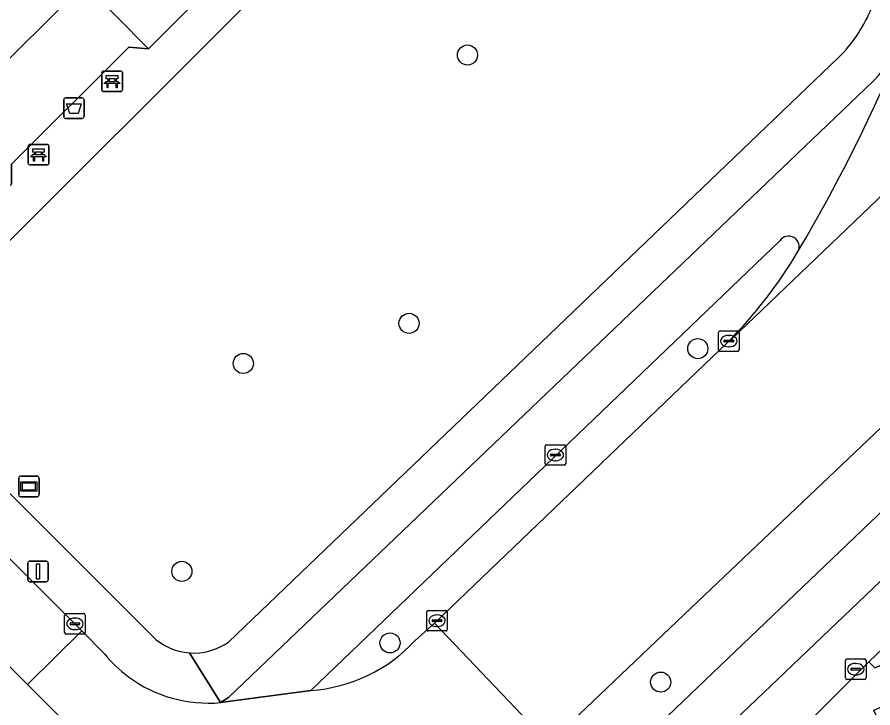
# Model space of a CAD drawing. Extents: x 159960 to 160866, y 382700 to 383354.
# Drawn here: x 160179.9 to 160221.54, y 382997.98 to 383031.6 of the extents above; entities that cross this region are included whole.
import ezdxf

# ---------------------------------------------------------------- set-up
doc = ezdxf.new("R2010")
doc.units = 0
for name, color, linetype in [('IMGEO_Afvalbak', 7, 'Continuous'), ('IMGEO_Bank', 7, 'Continuous'), ('IMGEO_Berm_groen', 7, 'Continuous'), ('IMGEO_Berm_open', 7, 'Continuous'), ('IMGEO_Boom', 7, 'Continuous'), ('IMGEO_Fietspad_open', 7, 'Continuous'), ('IMGEO_Groenvoorziening', 7, 'Continuous'), ('IMGEO_Kolk', 7, 'Continuous'), ('IMGEO_Lichtmast', 7, 'Continuous'), ('IMGEO_Rijbaan_lokaal_gesloten', 7, 'Continuous'), ('IMGEO_Rijbaan_lokaal_open', 7, 'Continuous'), ('IMGEO_Voetpad_halfverhard', 7, 'Continuous'), ('IMGEO_Voetpad_open', 7, 'Continuous'), ('IMGEO_Wegwijzer', 7, 'Continuous')]:
    doc.layers.add(name, color=color, linetype=linetype)

msp = doc.modelspace()

# ---------------------------------------------------------------- linework, layer by layer
at = {"layer": 'IMGEO_Afvalbak'}
for p, q in [((160182.269, 383027.665), (160183.059, 383027.665)), ((160183.059, 383027.665), (160182.269, 383027.665)), ((160182.169, 383026.765), (160182.169, 383027.565)), ((160182.169, 383027.565), (160182.169, 383026.765)), ((160183.159, 383027.565), (160183.159, 383026.765)), ((160183.159, 383026.765), (160183.159, 383027.565)), ((160183.059, 383026.665), (160182.269, 383026.665)), ((160182.269, 383026.665), (160183.059, 383026.665))]:
    msp.add_line(p, q, dxfattribs=at)
msp.add_lwpolyline([(160182.312, 383027.379), (160183.016, 383027.379), (160182.867, 383026.909), (160182.461, 383026.909), (160182.312, 383027.379)], dxfattribs=at)
for centre, start, end in [((160182.269, 383027.565), 90, 180), ((160182.269, 383027.565), 90, 180), ((160183.059, 383027.565), 0, 90), ((160183.059, 383027.565), 360, 90), ((160182.269, 383026.765), 180, 270), ((160182.269, 383026.765), 180, 270), ((160183.059, 383026.765), 270, 0), ((160183.059, 383026.765), 270, 0)]:
    msp.add_arc(centre, 0.1, start, end, dxfattribs=at)
at = {"layer": 'IMGEO_Bank'}
for p, q in [((160184.023, 383028.045), (160184.023, 383028.886)), ((160184.023, 383028.886), (160184.023, 383028.045)), ((160184.098, 383028.97), (160184.939, 383028.97)), ((160184.939, 383028.97), (160184.098, 383028.97)), ((160185.023, 383028.895), (160185.023, 383028.054)), ((160185.023, 383028.054), (160185.023, 383028.895)), ((160184.332, 383028.476), (160184.332, 383028.582)), ((160184.376, 383028.582), (160184.376, 383028.476)), ((160184.664, 383028.588), (160184.382, 383028.588)), ((160184.382, 383028.47), (160184.664, 383028.47)), ((160184.67, 383028.476), (160184.67, 383028.582)), ((160184.714, 383028.582), (160184.714, 383028.476)), ((160184.72, 383028.368), (160184.327, 383028.368)), ((160184.948, 383027.97), (160184.107, 383027.97)), ((160184.107, 383027.97), (160184.948, 383027.97)), ((160180.446, 383024.48), (160180.446, 383025.321)), ((160180.446, 383025.321), (160180.446, 383024.48)), ((160180.521, 383025.405), (160181.362, 383025.405)), ((160181.362, 383025.405), (160180.521, 383025.405)), ((160181.446, 383025.33), (160181.446, 383024.489)), ((160181.446, 383024.489), (160181.446, 383025.33)), ((160181.143, 383024.803), (160180.75, 383024.803)), ((160180.755, 383024.911), (160180.755, 383025.017)), ((160180.799, 383025.017), (160180.799, 383024.911)), ((160181.087, 383025.023), (160180.805, 383025.023)), ((160180.805, 383024.905), (160181.087, 383024.905)), ((160181.093, 383024.911), (160181.093, 383025.017)), ((160181.137, 383025.017), (160181.137, 383024.911)), ((160181.371, 383024.405), (160180.53, 383024.405)), ((160180.53, 383024.405), (160181.371, 383024.405))]:
    msp.add_line(p, q, dxfattribs=at)
for points in [[(160184.27, 383028.368), (160184.128, 383028.368), (160184.24, 383028.47), (160184.326, 383028.47)], [(160184.326, 383028.588), (160184.24, 383028.588), (160184.24, 383028.749), (160184.803, 383028.749), (160184.803, 383028.588), (160184.72, 383028.588)], [(160184.72, 383028.47), (160184.803, 383028.47), (160184.915, 383028.368), (160184.776, 383028.368)], [(160184.32, 383028.361), (160184.32, 383028.154), (160184.277, 383028.154), (160184.277, 383028.361)], [(160184.77, 383028.361), (160184.77, 383028.154), (160184.726, 383028.154), (160184.726, 383028.361)], [(160180.749, 383025.023), (160180.663, 383025.023), (160180.663, 383025.184), (160181.226, 383025.184), (160181.226, 383025.023), (160181.143, 383025.023)], [(160180.693, 383024.803), (160180.551, 383024.803), (160180.663, 383024.905), (160180.749, 383024.905)], [(160180.743, 383024.796), (160180.743, 383024.589), (160180.7, 383024.589), (160180.7, 383024.796)], [(160181.143, 383024.905), (160181.226, 383024.905), (160181.338, 383024.803), (160181.199, 383024.803)], [(160181.193, 383024.796), (160181.193, 383024.589), (160181.149, 383024.589), (160181.149, 383024.796)]]:
    msp.add_lwpolyline(points, dxfattribs=at)
for centre, radius, start, end in [((160184.101, 383028.892), 0.0779, 92.4484, 184.2845), ((160184.101, 383028.892), 0.0779, 92.4484, 184.2845), ((160184.945, 383028.892), 0.0779, 2.4484, 94.2845), ((160184.945, 383028.892), 0.0779, 2.4484, 94.2845), ((160184.325, 383028.581), 0.00671, 2.8957, 87.1043), ((160184.325, 383028.477), 0.00671, 272.8957, 357.1043), ((160184.382, 383028.581), 0.00671, 92.8957, 177.1043), ((160184.382, 383028.477), 0.00671, 182.8957, 267.1043), ((160184.664, 383028.581), 0.00671, 2.8957, 87.1043), ((160184.664, 383028.477), 0.00671, 272.8957, 357.1043), ((160184.721, 383028.581), 0.00671, 92.8957, 177.1043), ((160184.721, 383028.477), 0.00671, 182.8957, 267.1043), ((160184.101, 383028.048), 0.0779, 182.4484, 274.2845), ((160184.101, 383028.048), 0.0779, 182.4484, 274.2845), ((160184.27, 383028.361), 0.00671, 2.8957, 87.1043), ((160184.327, 383028.361), 0.00671, 92.8957, 177.1043), ((160184.719, 383028.361), 0.00671, 2.8957, 87.1043), ((160184.776, 383028.361), 0.00671, 92.8957, 177.1043), ((160184.945, 383028.048), 0.0779, 272.4484, 4.2845), ((160184.945, 383028.048), 0.0779, 272.4484, 4.2845), ((160180.524, 383025.327), 0.0779, 92.4484, 184.2845), ((160180.524, 383025.327), 0.0779, 92.4484, 184.2845), ((160181.368, 383025.327), 0.0779, 2.4484, 94.2845), ((160181.368, 383025.327), 0.0779, 2.4484, 94.2845), ((160180.693, 383024.796), 0.00671, 2.8957, 87.1043), ((160180.75, 383024.796), 0.00671, 92.8957, 177.1043), ((160180.748, 383025.016), 0.00671, 2.8957, 87.1043), ((160180.748, 383024.912), 0.00671, 272.8957, 357.1043), ((160180.805, 383025.016), 0.00671, 92.8957, 177.1043), ((160180.805, 383024.912), 0.00671, 182.8957, 267.1043), ((160181.087, 383025.016), 0.00671, 2.8957, 87.1043), ((160181.087, 383024.912), 0.00671, 272.8957, 357.1043), ((160181.144, 383025.016), 0.00671, 92.8957, 177.1043), ((160181.144, 383024.912), 0.00671, 182.8957, 267.1043), ((160181.142, 383024.796), 0.00671, 2.8957, 87.1043), ((160181.199, 383024.796), 0.00671, 92.8957, 177.1043), ((160180.524, 383024.483), 0.0779, 182.4484, 274.2845), ((160180.524, 383024.483), 0.0779, 182.4484, 274.2845), ((160181.368, 383024.483), 0.0779, 272.4484, 4.2845), ((160181.368, 383024.483), 0.0779, 272.4484, 4.2845)]:
    msp.add_arc(centre, radius, start, end, dxfattribs=at)
at = {"layer": 'IMGEO_Berm_groen'}
msp.add_lwpolyline([(160241.075, 383030.001), (160234.099, 383023.201), (160228.63, 383017.988), (160213.006, 383003.15), (160205.896, 382996.376), (160207.97, 382994.198), (160210.466, 382996.565), (160244.662, 383029.223)], dxfattribs=at)
at = {"layer": 'IMGEO_Berm_open'}
for points in [[(160217.008, 383020.713), (160194.199, 382998.835)], [(160199.25, 383001.244), (160200.211, 383002.11), (160214.488, 383015.79)]]:
    msp.add_lwpolyline(points, dxfattribs=at)
for centre, radius, start, end in [((160217.434, 383020.427), 0.513, 331.6788, 146.1828), ((160198.416, 383031.73), 22.636, 315.2366, 329.3319), ((160193.686, 383006.411), 7.594, 273.8765, 317.1197)]:
    msp.add_arc(centre, radius, start, end, dxfattribs=at)
at = {"layer": 'IMGEO_Boom'}
for centre in [(160201.812, 383029.751), (160198.969, 383016.695), (160213.017, 383015.464), (160190.907, 383014.744), (160187.919, 383004.626), (160198.045, 383001.144), (160211.213, 382999.237)]:
    msp.add_circle(centre, 0.489, dxfattribs=at)
at = {"layer": 'IMGEO_Fietspad_open'}
for points in [[(160354.266, 383138.215), (160344.403, 383127.954), (160330.202, 383113.614), (160265.151, 383048.791), (160244.662, 383029.223), (160210.466, 382996.565), (160207.97, 382994.198), (160203.849, 382990.29), (160202.18, 382988.665), (160201.881, 382988.378)], [(160203.096, 382986.199), (160266.621, 383046.833), (160320.923, 383101.092)], [(160221.535, 383028.463), (160190.191, 382998.491), (160189.799, 382998.24), (160194.199, 382998.835), (160217.008, 383020.713)]]:
    msp.add_lwpolyline(points, dxfattribs=at)
for centre, radius, start, end in [((160146.203, 383062.467), 83.225, 329.46509, 337.86712), ((160214.642, 383034.952), 9.467, 316.7295, 336.0702), ((160217.434, 383020.427), 0.513, 331.6788, 146.1828)]:
    msp.add_arc(centre, radius, start, end, dxfattribs=at)
at = {"layer": 'IMGEO_Groenvoorziening'}
for points in [[(160315.353, 383049.161), (160300.321, 383064.084), (160296.246, 383068.169), (160293.902, 383070.519), (160267.761, 383044.535), (160221.343, 383000.23), (160221.557, 383000), (160221.626, 382999.926), (160221.796, 383000), (160291.641, 383030.493)], [(160171.194, 383021.339), (160183.175, 383033.223), (160191.105, 383041.088), (160188.747, 383043.516), (160176.534, 383031.267), (160168.926, 383023.636)], [(160172.109, 383015.835), (160174.366, 383018.127), (160179.628, 383023.471), (160179.638, 383024.448), (160185.338, 383030.129), (160186.3, 383030.051), (160183.175, 383033.223), (160171.194, 383021.339), (160168.926, 383023.636), (160166.62, 383021.323)]]:
    msp.add_lwpolyline(points, close=True, dxfattribs=at)
for points in [[(160203.201, 383036.786), (160198.925, 383041.069), (160195.025, 383044.976), (160191.105, 383041.088), (160183.175, 383033.223), (160186.3, 383030.051), (160193.234, 383036.994)], [(160193.89, 383035.068), (160175.638, 383016.839), (160173.37, 383014.574), (160186.482, 383001.467)], [(160190.184, 383001.184), (160219.867, 383029.623)]]:
    msp.add_lwpolyline(points, dxfattribs=at)
for centre, radius, start, end in [((160214.549, 383034.915), 7.502, 315.1433, 337.8), ((160188.503, 383003.567), 2.914, 226.1014, 265.6551), ((160188.505, 383003.57), 2.917, 265.6158, 305.1339)]:
    msp.add_arc(centre, radius, start, end, dxfattribs=at)
at = {"layer": 'IMGEO_Kolk'}
for p, q in [((160214.026, 383015.405), (160214.026, 383016.257)), ((160214.101, 383016.331), (160214.953, 383016.331)), ((160214.514, 383016.111), (160214.539, 383016.111)), ((160215.027, 383016.257), (160215.027, 383015.405)), ((160214.285, 383015.825), (160214.285, 383015.837)), ((160214.723, 383015.788), (160214.325, 383015.788)), ((160214.328, 383015.874), (160214.726, 383015.874)), ((160214.537, 383015.551), (160214.512, 383015.551)), ((160214.769, 383015.837), (160214.769, 383015.825)), ((160214.953, 383015.331), (160214.101, 383015.331)), ((160205.59, 383009.864), (160205.59, 383010.716)), ((160205.665, 383010.79), (160206.517, 383010.79)), ((160206.078, 383010.57), (160206.103, 383010.57)), ((160206.591, 383010.716), (160206.591, 383009.864)), ((160205.849, 383010.284), (160205.849, 383010.296)), ((160206.287, 383010.247), (160205.889, 383010.247)), ((160205.892, 383010.333), (160206.29, 383010.333)), ((160206.333, 383010.296), (160206.333, 383010.284)), ((160206.517, 383009.79), (160205.665, 383009.79)), ((160206.101, 383010.01), (160206.076, 383010.01)), ((160199.83, 383001.799), (160199.83, 383002.651)), ((160199.905, 383002.725), (160200.757, 383002.725)), ((160200.831, 383002.651), (160200.831, 383001.799)), ((160182.215, 383001.649), (160182.215, 383002.501)), ((160182.29, 383002.575), (160183.142, 383002.575)), ((160182.703, 383002.355), (160182.728, 383002.355)), ((160183.216, 383002.501), (160183.216, 383001.649)), ((160200.089, 383002.219), (160200.089, 383002.231)), ((160200.132, 383002.268), (160200.53, 383002.268)), ((160200.318, 383002.505), (160200.343, 383002.505)), ((160200.573, 383002.231), (160200.573, 383002.219)), ((160182.474, 383002.069), (160182.474, 383002.081)), ((160182.912, 383002.032), (160182.514, 383002.032)), ((160182.517, 383002.118), (160182.915, 383002.118)), ((160182.726, 383001.795), (160182.701, 383001.795)), ((160182.958, 383002.081), (160182.958, 383002.069)), ((160200.527, 383002.182), (160200.129, 383002.182)), ((160200.341, 383001.945), (160200.316, 383001.945)), ((160183.142, 383001.575), (160182.29, 383001.575)), ((160200.757, 383001.725), (160199.905, 383001.725)), ((160220.201, 382999.439), (160220.201, 383000.291)), ((160220.276, 383000.365), (160221.128, 383000.365)), ((160220.689, 383000.145), (160220.714, 383000.145)), ((160221.202, 383000.291), (160221.202, 382999.439)), ((160220.46, 382999.859), (160220.46, 382999.871)), ((160220.898, 382999.822), (160220.5, 382999.822)), ((160220.503, 382999.908), (160220.901, 382999.908)), ((160220.944, 382999.871), (160220.944, 382999.859)), ((160221.128, 382999.365), (160220.276, 382999.365)), ((160220.712, 382999.585), (160220.687, 382999.585))]:
    msp.add_line(p, q, dxfattribs=at)
for points in [[(160214.026, 383015.405), (160214.026, 383016.257)], [(160214.101, 383016.331), (160214.953, 383016.331)], [(160215.027, 383016.257), (160215.027, 383015.405)], [(160214.953, 383015.331), (160214.101, 383015.331)], [(160205.59, 383009.864), (160205.59, 383010.716)], [(160205.665, 383010.79), (160206.517, 383010.79)], [(160206.591, 383010.716), (160206.591, 383009.864)], [(160206.517, 383009.79), (160205.665, 383009.79)], [(160199.83, 383001.799), (160199.83, 383002.651)], [(160199.905, 383002.725), (160200.757, 383002.725)], [(160200.831, 383002.651), (160200.831, 383001.799)], [(160182.215, 383001.649), (160182.215, 383002.501)], [(160182.29, 383002.575), (160183.142, 383002.575)], [(160183.216, 383002.501), (160183.216, 383001.649)], [(160183.142, 383001.575), (160182.29, 383001.575)], [(160200.757, 383001.725), (160199.905, 383001.725)], [(160220.201, 382999.439), (160220.201, 383000.291)], [(160220.276, 383000.365), (160221.128, 383000.365)], [(160221.202, 383000.291), (160221.202, 382999.439)], [(160221.128, 382999.365), (160220.276, 382999.365)]]:
    msp.add_lwpolyline(points, dxfattribs=at)
for centre, radius, start, end in [((160214.103, 383016.255), 0.0765, 91.552, 178.448), ((160214.103, 383016.255), 0.0765, 91.552, 178.448), ((160214.951, 383016.255), 0.0765, 1.552, 88.448), ((160214.951, 383016.255), 0.0765, 1.552, 88.448), ((160214.325, 383015.834), 0.0403, 85.8775, 175.7526), ((160214.322, 383015.824), 0.0366, 178.938, 274.7102), ((160214.726, 383015.831), 0.043, 264.8664, 352.4533), ((160214.73, 383015.836), 0.0386, 1.7309, 96.639), ((160214.103, 383015.407), 0.0765, 181.552, 268.448), ((160214.103, 383015.407), 0.0765, 181.552, 268.448), ((160214.951, 383015.407), 0.0765, 271.552, 358.448), ((160214.951, 383015.407), 0.0765, 271.552, 358.448), ((160205.667, 383010.714), 0.0765, 91.552, 178.448), ((160205.667, 383010.714), 0.0765, 91.552, 178.448), ((160206.515, 383010.714), 0.0765, 1.552, 88.448), ((160206.515, 383010.714), 0.0765, 1.552, 88.448), ((160205.889, 383010.293), 0.0403, 85.8775, 175.7526), ((160205.886, 383010.283), 0.0366, 178.938, 274.7102), ((160206.29, 383010.29), 0.043, 264.8664, 352.4533), ((160206.294, 383010.295), 0.0386, 1.7309, 96.639), ((160205.667, 383009.866), 0.0765, 181.552, 268.448), ((160205.667, 383009.866), 0.0765, 181.552, 268.448), ((160206.515, 383009.866), 0.0765, 271.552, 358.448), ((160206.515, 383009.866), 0.0765, 271.552, 358.448), ((160199.907, 383002.649), 0.0765, 91.552, 178.448), ((160199.907, 383002.649), 0.0765, 91.552, 178.448), ((160200.755, 383002.649), 0.0765, 1.552, 88.448), ((160200.755, 383002.649), 0.0765, 1.552, 88.448), ((160182.292, 383002.499), 0.0765, 91.552, 178.448), ((160182.292, 383002.499), 0.0765, 91.552, 178.448), ((160183.14, 383002.499), 0.0765, 1.552, 88.448), ((160183.14, 383002.499), 0.0765, 1.552, 88.448), ((160200.129, 383002.228), 0.0403, 85.8775, 175.7526), ((160200.126, 383002.218), 0.0366, 178.938, 274.7102), ((160200.53, 383002.225), 0.043, 264.8664, 352.4533), ((160200.534, 383002.23), 0.0386, 1.7309, 96.639), ((160182.514, 383002.078), 0.0403, 85.8775, 175.7526), ((160182.511, 383002.068), 0.0366, 178.938, 274.7102), ((160182.915, 383002.075), 0.043, 264.8664, 352.4533), ((160182.919, 383002.08), 0.0386, 1.7309, 96.639), ((160199.907, 383001.801), 0.0765, 181.552, 268.448), ((160199.907, 383001.801), 0.0765, 181.552, 268.448), ((160200.755, 383001.801), 0.0765, 271.552, 358.448), ((160200.755, 383001.801), 0.0765, 271.552, 358.448), ((160182.292, 383001.651), 0.0765, 181.552, 268.448), ((160182.292, 383001.651), 0.0765, 181.552, 268.448), ((160183.14, 383001.651), 0.0765, 271.552, 358.448), ((160183.14, 383001.651), 0.0765, 271.552, 358.448), ((160220.278, 383000.289), 0.0765, 91.552, 178.448), ((160220.278, 383000.289), 0.0765, 91.552, 178.448), ((160221.126, 383000.289), 0.0765, 1.552, 88.448), ((160221.126, 383000.289), 0.0765, 1.552, 88.448), ((160220.5, 382999.868), 0.0403, 85.8775, 175.7526), ((160220.497, 382999.858), 0.0366, 178.938, 274.7102), ((160220.901, 382999.865), 0.043, 264.8664, 352.4533), ((160220.905, 382999.87), 0.0386, 1.7309, 96.639), ((160220.278, 382999.441), 0.0765, 181.552, 268.448), ((160220.278, 382999.441), 0.0765, 181.552, 268.448), ((160221.126, 382999.441), 0.0765, 271.552, 358.448), ((160221.126, 382999.441), 0.0765, 271.552, 358.448)]:
    msp.add_arc(centre, radius, start, end, dxfattribs=at)
for centre, major_axis, ratio, start_param, end_param in [((160214.513, 383015.831), (-0.387, 0.002), 0.722429, 4.712389, 7.853982), ((160214.538, 383015.831), (-0.39, 0.002), 0.717154, 1.570796, 4.712389), ((160206.077, 383010.29), (-0.387, 0.002), 0.722429, 4.712389, 7.853982), ((160206.102, 383010.29), (-0.39, 0.002), 0.717154, 1.570796, 4.712389), ((160182.702, 383002.075), (-0.387, 0.002), 0.722429, 4.712389, 7.853982), ((160182.727, 383002.075), (-0.39, 0.002), 0.717154, 1.570796, 4.712389), ((160200.317, 383002.225), (-0.387, 0.002), 0.722429, 4.712389, 7.853982), ((160200.342, 383002.225), (-0.39, 0.002), 0.717154, 1.570796, 4.712389), ((160220.688, 382999.865), (-0.387, 0.002), 0.722429, 4.712389, 7.853982), ((160220.713, 382999.865), (-0.39, 0.002), 0.717154, 1.570796, 4.712389)]:
    msp.add_ellipse(centre, major_axis=major_axis, ratio=ratio, start_param=start_param, end_param=end_param, dxfattribs=at)
at = {"layer": 'IMGEO_Lichtmast'}
for p, q in [((160180.524, 383005.123), (160181.314, 383005.123)), ((160181.314, 383005.123), (160180.524, 383005.123)), ((160180.424, 383004.223), (160180.424, 383005.023)), ((160180.424, 383005.023), (160180.424, 383004.223)), ((160181.414, 383005.023), (160181.414, 383004.223)), ((160181.414, 383004.223), (160181.414, 383005.023)), ((160181.314, 383004.123), (160180.524, 383004.123)), ((160180.524, 383004.123), (160181.314, 383004.123))]:
    msp.add_line(p, q, dxfattribs=at)
msp.add_lwpolyline([(160180.844, 383004.998), (160180.994, 383004.998), (160180.994, 383004.248), (160180.844, 383004.248), (160180.844, 383004.998)], dxfattribs=at)
for centre, start, end in [((160180.524, 383005.023), 90, 180), ((160180.524, 383005.023), 90, 180), ((160181.314, 383005.023), 0, 90), ((160181.314, 383005.023), 360, 90), ((160180.524, 383004.223), 180, 270), ((160180.524, 383004.223), 180, 270), ((160181.314, 383004.223), 270, 0), ((160181.314, 383004.223), 270, 0)]:
    msp.add_arc(centre, 0.1, start, end, dxfattribs=at)
at = {"layer": 'IMGEO_Rijbaan_lokaal_gesloten'}
msp.add_lwpolyline([(160241.075, 383030.001), (160262.093, 383050.07), (160262.97, 383050.94), (160257.319, 383056.597), (160253.577, 383052.895), (160239.281, 383039.309), (160237.264, 383037.374), (160230.481, 383031.072), (160229.941, 383030.558), (160214.674, 383015.938), (160214.488, 383015.79), (160200.211, 383002.11), (160205.776, 382996.262), (160205.896, 382996.376), (160213.006, 383003.15), (160228.63, 383017.988), (160234.099, 383023.201)], close=True, dxfattribs=at)
msp.add_lwpolyline([(160214.488, 383015.79), (160214.674, 383015.938), (160229.941, 383030.558)], dxfattribs=at)
for centre, radius, start, end in [((160146.203, 383062.467), 83.225, 329.46509, 337.86712), ((160198.416, 383031.73), 22.636, 315.2366, 329.3319)]:
    msp.add_arc(centre, radius, start, end, dxfattribs=at)
at = {"layer": 'IMGEO_Rijbaan_lokaal_open'}
msp.add_lwpolyline([(160180.404, 382999.119), (160180.406, 382999.121), (160183.044, 383001.73), (160162.803, 383021.966), (160162.731, 383022.038), (160147.587, 383037.283), (160144.059, 383040.805), (160097.166, 383087.811), (160094.553, 383085.271), (160094.542, 383085.26)], close=True, dxfattribs=at)
for points in [[(160202.38, 382993.002), (160205.776, 382996.262), (160200.211, 383002.11), (160199.25, 383001.244)], [(160184.152, 383000.606), (160183.044, 383001.73), (160180.406, 382999.121), (160180.404, 382999.119), (160191.376, 382988.111), (160199.836, 382979.624), (160204.4, 382977.293)], [(160194.199, 382998.835), (160189.799, 382998.24)]]:
    msp.add_lwpolyline(points, dxfattribs=at)
for centre, radius, start, end in [((160193.686, 383006.411), 7.594, 273.8765, 317.1197), ((160189.155, 383004.703), 6.467, 219.3167, 233.6054), ((160189.215, 383004.77), 6.556, 233.5272, 275.1096)]:
    msp.add_arc(centre, radius, start, end, dxfattribs=at)
at = {"layer": 'IMGEO_Voetpad_halfverhard'}
msp.add_lwpolyline([(160193.234, 383036.994), (160186.3, 383030.051), (160185.338, 383030.129), (160179.638, 383024.448), (160179.628, 383023.471), (160174.366, 383018.127), (160172.109, 383015.835), (160173.37, 383014.574), (160175.638, 383016.839), (160193.89, 383035.068)], dxfattribs=at)
at = {"layer": 'IMGEO_Voetpad_open'}
for points in [[(160359.534, 383140.192), (160355.084, 383135.582), (160349.301, 383129.494), (160346.069, 383126.243), (160333.013, 383113.184), (160320.923, 383101.092), (160266.621, 383046.833), (160203.096, 382986.199), (160209.403, 382984.888)], [(160209.145, 382988.27), (160214.319, 382993.195), (160221.343, 383000.23), (160267.761, 383044.535), (160293.902, 383070.519)], [(160186.482, 383001.467), (160173.37, 383014.574), (160172.109, 383015.835), (160166.62, 383021.323), (160168.926, 383023.636), (160176.534, 383031.267), (160188.747, 383043.516), (160187.319, 383044.997), (160175.019, 383032.716), (160171.216, 383028.941), (160167.371, 383025.123), (160160.879, 383031.671)], [(160219.867, 383029.623), (160190.184, 383001.184)], [(160188.282, 383000.661), (160189.799, 382998.24), (160190.191, 382998.491), (160221.535, 383028.463)], [(160162.731, 383022.038), (160162.803, 383021.966), (160183.044, 383001.73), (160184.152, 383000.606)], [(160189.799, 382998.24), (160188.282, 383000.661)]]:
    msp.add_lwpolyline(points, dxfattribs=at)
msp.add_lwpolyline([(160292.175, 383028.72), (160291.641, 383030.493), (160221.796, 383000), (160221.626, 382999.926), (160221.557, 383000), (160221.343, 383000.23), (160214.319, 382993.195), (160222.051, 382996.799), (160221.58, 382997.876)], close=True, dxfattribs=at)
for centre, radius, start, end in [((160214.549, 383034.915), 7.502, 315.1433, 337.8), ((160214.642, 383034.952), 9.467, 316.7295, 336.0702), ((160188.503, 383003.567), 2.914, 226.1014, 265.6551), ((160188.505, 383003.57), 2.917, 265.6158, 305.1339), ((160189.155, 383004.703), 6.467, 219.3167, 233.6054), ((160189.215, 383004.77), 6.556, 233.5272, 275.1096)]:
    msp.add_arc(centre, radius, start, end, dxfattribs=at)
at = {"layer": 'IMGEO_Wegwijzer'}
for p, q in [((160179.981, 383008.359), (160179.981, 383009.159)), ((160179.981, 383009.159), (160179.981, 383008.359)), ((160180.081, 383009.259), (160180.871, 383009.259)), ((160180.871, 383009.259), (160180.081, 383009.259)), ((160180.971, 383009.159), (160180.971, 383008.359)), ((160180.971, 383008.359), (160180.971, 383009.159)), ((160180.871, 383008.259), (160180.081, 383008.259)), ((160180.081, 383008.259), (160180.871, 383008.259))]:
    msp.add_line(p, q, dxfattribs=at)
for points in [[(160180.082, 383008.991), (160180.87, 383008.991), (160180.87, 383008.527), (160180.082, 383008.527), (160180.082, 383008.991)], [(160180.147, 383008.926), (160180.147, 383008.592), (160180.805, 383008.592), (160180.805, 383008.926), (160180.147, 383008.926)]]:
    msp.add_lwpolyline(points, dxfattribs=at)
for centre, start, end in [((160180.081, 383009.159), 90, 180), ((160180.081, 383009.159), 90, 180), ((160180.871, 383009.159), 0, 90), ((160180.871, 383009.159), 360, 90), ((160180.081, 383008.359), 180, 270), ((160180.081, 383008.359), 180, 270), ((160180.871, 383008.359), 270, 0), ((160180.871, 383008.359), 270, 0)]:
    msp.add_arc(centre, 0.1, start, end, dxfattribs=at)

doc.saveas('drawing.dxf')
